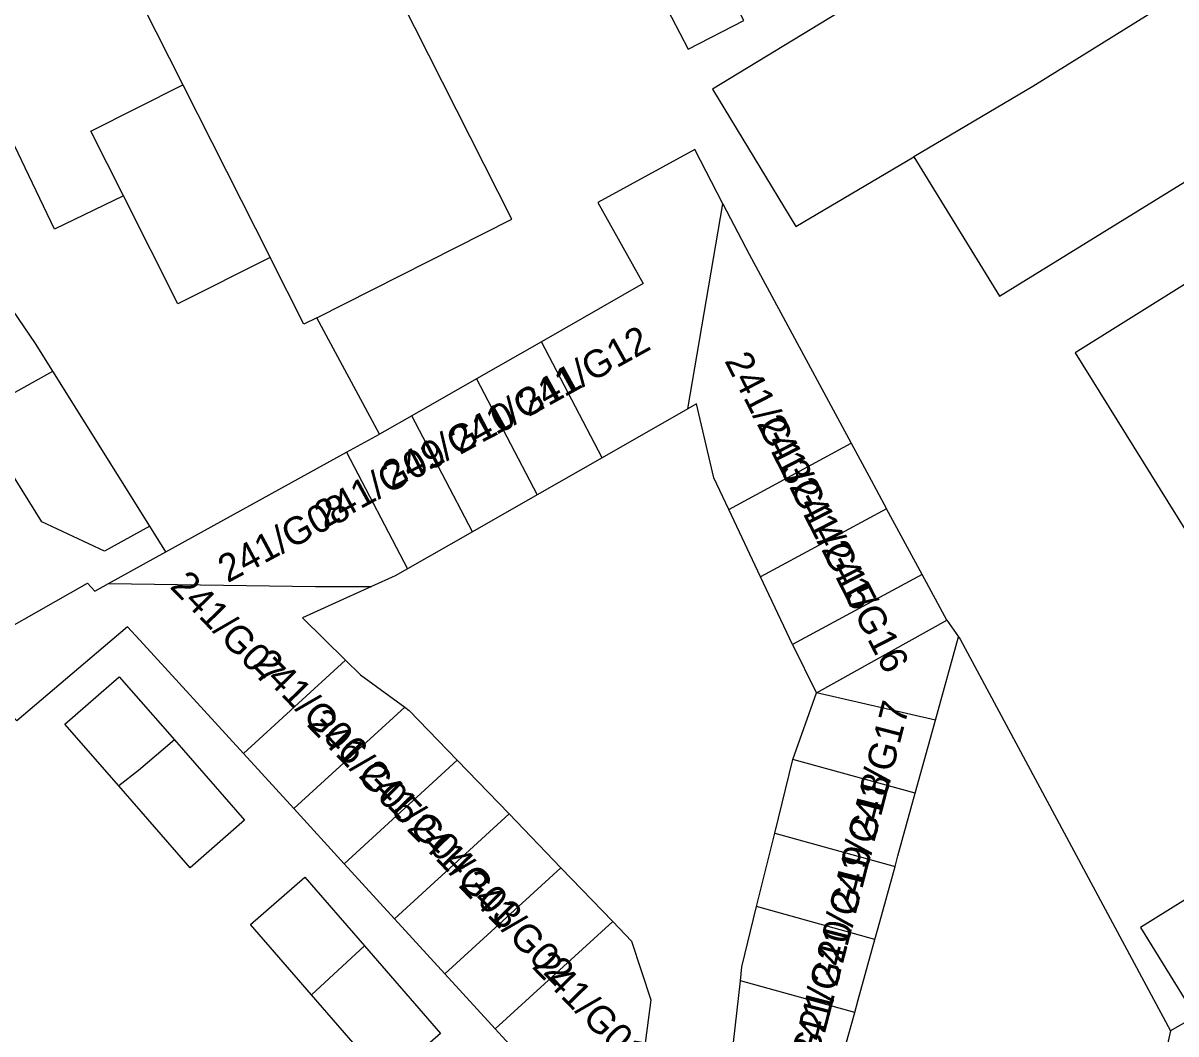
# Model space of a CAD drawing. Extents: x 159888 to 160757, y 384031 to 384746.
# Drawn here: x 160649.94 to 160691.65, y 384155.34 to 384191.91 of the extents above; entities that cross this region are included whole.
import ezdxf

# ---------------------------------------------------------------- set-up
doc = ezdxf.new("R2010")
doc.units = 0
doc.layers.add('IMGEO_Pand', color=7, linetype='Continuous')
doc.layers.add('IMGEO_Pand_nummerreeks', color=7, linetype='Continuous')

msp = doc.modelspace()

# ---------------------------------------------------------------- linework, layer by layer
at = {"layer": 'IMGEO_Pand'}
for points in [[(160660.564, 384181.252), (160667.614, 384184.816), (160660.599, 384198.692), (160658.343, 384203.154)], [(160650.827, 384199.354), (160655.718, 384189.681)], [(160686.554, 384196.619), (160674.878, 384189.514), (160677.899, 384184.55), (160682.168, 384187.071)], [(160697.746, 384196.634), (160686.466, 384189.61), (160682.168, 384187.071)], [(160653.572, 384185.66), (160651.072, 384184.458), (160648.819, 384189.143), (160645.288, 384196.144)], [(160671.887, 384195.032), (160673.994, 384190.964), (160676.011, 384192.009), (160673.903, 384196.08)], [(160682.168, 384187.071), (160685.264, 384182.037), (160692.696, 384186.608), (160692.769, 384186.489), (160696.64, 384188.933), (160700.889, 384191.569)], [(160653.572, 384185.66), (160652.39, 384188.003), (160655.718, 384189.681)], [(160655.718, 384189.681), (160658.877, 384183.435)], [(160702.471, 384189.025), (160698.231, 384186.375), (160688.005, 384179.977), (160692.588, 384172.612), (160702.872, 384178.949), (160707.112, 384181.599)], [(160675.257, 384185.373), (160674.24, 384187.336), (160670.726, 384185.423), (160672.371, 384182.487), (160668.688, 384180.382)], [(160658.877, 384183.435), (160655.542, 384181.753), (160653.572, 384185.66)], [(160673.989, 384177.956), (160675.257, 384185.373)], [(160675.257, 384185.373), (160676.203, 384183.548), (160679.896, 384176.714)], [(160651.014, 384179.319), (160650.387, 384180.32), (160647.482, 384184.574)], [(160660.564, 384181.252), (160660.099, 384181.017), (160658.877, 384183.435)], [(160662.833, 384177.041), (160660.564, 384181.252)], [(160668.688, 384180.382), (160666.341, 384179.041)], [(160670.887, 384176.188), (160668.688, 384180.382)], [(160654.524, 384173.712), (160652.883, 384172.809), (160650.62, 384173.87), (160648.193, 384177.749), (160651.014, 384179.319)], [(160654.524, 384173.712), (160651.014, 384179.319)], [(160666.341, 384179.041), (160663.997, 384177.702)], [(160666.341, 384179.041), (160668.538, 384174.849)], [(160673.989, 384177.956), (160670.887, 384176.188)], [(160675.467, 384174.32), (160674.931, 384175.454), (160674.299, 384178.132), (160673.989, 384177.956)], [(160663.997, 384177.702), (160663.03, 384177.149), (160662.833, 384177.041)], [(160666.192, 384173.512), (160663.997, 384177.702)], [(160661.639, 384176.383), (160662.833, 384177.041)], [(160675.467, 384174.32), (160679.896, 384176.714)], [(160679.896, 384176.714), (160680.617, 384175.38), (160681.18, 384174.338)], [(160655.105, 384172.784), (160661.639, 384176.383)], [(160661.639, 384176.383), (160663.844, 384172.174)], [(160670.887, 384176.188), (160668.538, 384174.849)], [(160668.538, 384174.849), (160666.192, 384173.512)], [(160676.622, 384171.875), (160675.467, 384174.32)], [(160681.18, 384174.338), (160676.622, 384171.875)], [(160682.464, 384171.963), (160681.18, 384174.338)], [(160655.105, 384172.784), (160654.524, 384173.712)], [(160666.192, 384173.512), (160663.844, 384172.174)], [(160653.025, 384171.638), (160655.105, 384172.784)], [(160663.844, 384172.174), (160663.398, 384171.919), (160662.538, 384171.529)], [(160657.91, 384165.486), (160654.162, 384169.584), (160653.718, 384170.069), (160649.716, 384166.667), (160647.589, 384168.998), (160652.272, 384171.649), (160652.531, 384171.366), (160653.025, 384171.638)], [(160653.025, 384171.638), (160660.512, 384171.526), (160662.538, 384171.529)], [(160677.777, 384169.43), (160676.622, 384171.875)], [(160682.464, 384171.963), (160680.917, 384171.127), (160677.777, 384169.43)], [(160683.356, 384170.313), (160682.464, 384171.963)], [(160662.538, 384171.529), (160661.105, 384170.878), (160660.041, 384170.394), (160661.601, 384168.862)], [(160678.637, 384167.679), (160683.356, 384170.313)], [(160683.356, 384170.313), (160683.782, 384169.709)], [(160682.947, 384166.69), (160683.782, 384169.709)], [(160683.782, 384169.709), (160683.843, 384169.623), (160691.446, 384155.458)], [(160678.637, 384167.679), (160677.782, 384169.42), (160677.777, 384169.43)], [(160657.91, 384165.486), (160661.601, 384168.862)], [(160661.601, 384168.862), (160662.143, 384168.329), (160663.745, 384167.165)], [(160653.399, 384164.319), (160651.449, 384166.55), (160653.413, 384168.267), (160655.412, 384165.981)], [(160677.788, 384165.273), (160678.637, 384167.679)], [(160682.947, 384166.69), (160678.637, 384167.679)], [(160659.732, 384163.494), (160663.745, 384167.165)], [(160663.745, 384167.165), (160663.91, 384167.046), (160665.647, 384165.244)], [(160682.216, 384164.048), (160682.947, 384166.69)], [(160655.412, 384165.981), (160657.952, 384163.075), (160655.988, 384161.358), (160653.399, 384164.319)], [(160655.412, 384165.981), (160654.111, 384164.87), (160653.399, 384164.319)], [(160659.732, 384163.494), (160657.91, 384165.486)], [(160665.647, 384165.244), (160661.556, 384161.502)], [(160665.647, 384165.244), (160667.52, 384163.3)], [(160677.132, 384162.611), (160677.788, 384165.273)], [(160682.216, 384164.048), (160677.788, 384165.273)], [(160681.485, 384161.406), (160681.589, 384161.781), (160682.216, 384164.048)], [(160661.556, 384161.502), (160659.732, 384163.494)], [(160663.378, 384159.51), (160667.52, 384163.3)], [(160667.52, 384163.3), (160669.395, 384161.355)], [(160676.475, 384159.948), (160677.132, 384162.611)], [(160677.132, 384162.611), (160681.485, 384161.406)], [(160663.378, 384159.51), (160661.556, 384161.502)], [(160669.395, 384161.355), (160665.201, 384157.518)], [(160669.395, 384161.355), (160671.269, 384159.41)], [(160680.754, 384158.764), (160680.869, 384159.179), (160681.485, 384161.406)], [(160660.374, 384156.758), (160658.164, 384159.303), (160660.129, 384161.02), (160662.291, 384158.531)], [(160693.698, 384158.48), (160692.44, 384160.49), (160690.36, 384159.188), (160692.355, 384155.975), (160691.446, 384155.458)], [(160675.89, 384157.266), (160675.939, 384157.772), (160676.475, 384159.948)], [(160680.754, 384158.764), (160676.475, 384159.948)], [(160665.201, 384157.518), (160663.378, 384159.51)], [(160667.023, 384155.526), (160671.269, 384159.41)], [(160671.269, 384159.41), (160671.953, 384158.701), (160672.649, 384156.575), (160671.895, 384150.878)], [(160680.023, 384156.122), (160680.149, 384156.577), (160680.754, 384158.764)], [(160662.291, 384158.531), (160665.041, 384155.363), (160663.077, 384153.645), (160660.374, 384156.758)], [(160662.291, 384158.531), (160660.374, 384156.758)], [(160667.023, 384155.526), (160665.201, 384157.518)], [(160675.583, 384154.506), (160675.89, 384157.266)], [(160680.023, 384156.122), (160675.89, 384157.266)], [(160679.292, 384153.48), (160679.429, 384153.975), (160680.023, 384156.122)], [(160671.021, 384151.157), (160667.023, 384155.526)], [(160691.446, 384155.458), (160689.459, 384146.59), (160684.924, 384132.58), (160681.354, 384124.103)]]:
    msp.add_lwpolyline(points, dxfattribs=at)

# ---------------------------------------------------------------- texts
at = {"layer": 'IMGEO_Pand_nummerreeks'}
for s, rotation, p in [('241/G12', 28.9888, (160668.222, 384177.65)), ('241/G13', 297.1764, (160675.299, 384179.694)), ('241/G11', 28.9888, (160665.747, 384176.278)), ('241/G10', 27.3122, (160663.276, 384175.041)), ('241/G14', 297.1764, (160676.466, 384177.421)), ('241/G09', 28.7496, (160660.835, 384173.602)), ('241/G15', 297.1764, (160677.633, 384175.149)), ('241/G08', 28.2481, (160657.34, 384171.644)), ('241/G16', 297.1764, (160678.799, 384172.876)), ('241/G07', 314.2109, (160655.216, 384171.502)), ('241/G06', 314.2109, (160658.195, 384168.68)), ('241/G17', 75.5034, (160680.733, 384162.257)), ('241/G05', 314.2109, (160660.164, 384166.52)), ('241/G04', 314.2109, (160662.039, 384164.66)), ('241/G18', 75.5034, (160680.057, 384159.643)), ('241/G03', 314.2109, (160663.781, 384162.745)), ('241/G19', 75.5034, (160679.379, 384157.019)), ('241/G02', 314.2109, (160665.657, 384160.694)), ('241/G20', 75.5034, (160678.681, 384154.32)), ('241/G01', 314.2109, (160668.316, 384157.755)), ('241/G21', 75.5034, (160678.031, 384151.806))]:
    msp.add_text(s, height=1, rotation=rotation, dxfattribs=at).set_placement(p)

doc.saveas('drawing.dxf')
